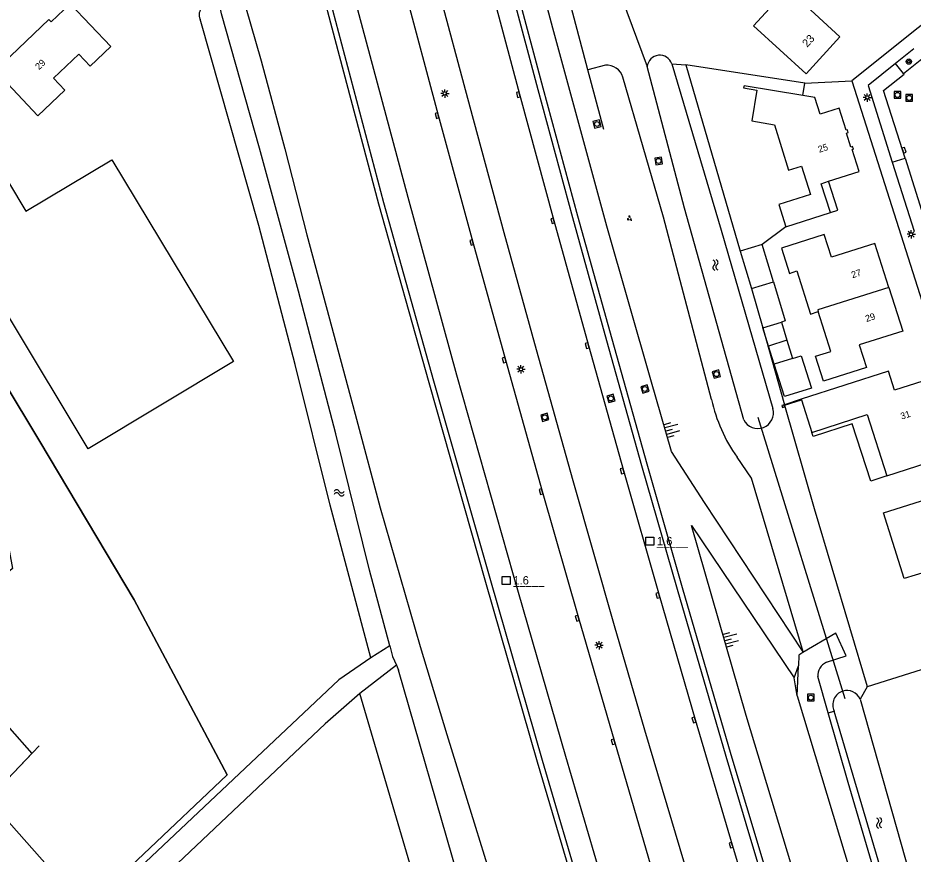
# Model space of a CAD drawing. Extents: x 135999 to 138000, y 396000 to 398501.
# Drawn here: x 136878 to 137012.2, y 398183.9 to 398309.3 of the extents above; entities that cross this region are included whole.
import ezdxf

# ---------------------------------------------------------------- set-up
doc = ezdxf.new("R2010")
doc.units = 0
for name, color, linetype in [('gg-afsc-draadraster', 7, 'Continuous'), ('gg-afsc-erfafscheiding', 7, 'Continuous'), ('gg-afsc-hekwerk', 7, 'Continuous'), ('gg-afsc-lijn draadraster', 7, 'Continuous'), ('gg-afsc-muur', 7, 'Continuous'), ('gg-anno-huisnummerreeks BGT', 7, 'Continuous'), ('gg-bbg-bijgebouw', 7, 'Continuous'), ('gg-bbg-gedigitaliseerde bijgebouw', 7, 'Continuous'), ('gg-bbg-hoofdgebouw', 7, 'Continuous'), ('gg-bbg-luifel en loopbrug', 7, 'Continuous'), ('gg-bbg-tussenscheiding', 7, 'Continuous'), ('gg-knt-BGT kruinlijn', 7, 'Continuous'), ('gg-knt-bovenkant onderkant talud', 7, 'Continuous'), ('gg-knt-verharding', 7, 'Continuous'), ('gg-knt-verharding nz', 7, 'Continuous'), ('gg-kntw-bovenkant insteek waterloop', 7, 'Continuous'), ('gg-kwrk-duiker nz buis', 7, 'Continuous'), ('gg-kwrk-kunstwerk', 7, 'Continuous'), ('gt-anno-nummer hm paal', 7, 'Continuous'), ('gt-anno-plantopografie huisnummer', 7, 'Continuous'), ('gt-bbg-plantopografie pand', 7, 'Continuous'), ('gt-grn-groengrens', 7, 'Continuous'), ('gt-grn-vlakafsluiter', 7, 'Continuous'), ('gt-symb-boom', 7, 'Continuous'), ('gt-symb-groenvak', 7, 'Continuous'), ('gt-symb-hm paal', 7, 'Continuous'), ('gt-symb-kolk', 7, 'Continuous'), ('gt-symb-lichtmast', 7, 'Continuous'), ('gt-symb-rioolschacht', 7, 'Continuous'), ('gt-symb-talud symbool', 7, 'Continuous'), ('gt-symb-watersymbool', 7, 'Continuous'), ('gx-grn-maaiveld', 7, 'Continuous')]:
    doc.layers.add(name, color=color, linetype=linetype)

# ---------------------------------------------------------------- blocks, each defined once
blk = doc.blocks.new('gt0-KOLK')
at = {"layer": 'gt-symb-kolk'}
blk.add_lwpolyline([(0, 0), (0.38, 0), (0.38, 0.4), (-0.38, 0.4), (-0.38, 0), (0, 0)], dxfattribs=at)
blk = doc.blocks.new('gt0-LMAST')
at = {"layer": 'gt-symb-lichtmast'}
for p, q in [((-0.18, 0.17), (-0.45, 0.44)), ((-0.01, 0.25), (-0.01, 0.62)), ((0.17, 0.17), (0.44, 0.44)), ((-0.26, 0), (-0.63, 0)), ((-0.18, -0.18), (-0.45, -0.45)), ((-0.01, -0.25), (-0.01, -0.63)), ((0.44, -0.45), (0.17, -0.18)), ((0.24, 0), (0.62, 0))]:
    blk.add_line(p, q, dxfattribs=at)
blk.add_circle((-0.01, 0), 0.25, dxfattribs=at)
blk = doc.blocks.new('gt0-RS')
at = {"layer": 'gt-symb-rioolschacht'}
blk.add_lwpolyline([(-0.5, -0.5), (0.5, -0.5), (0.5, 0.5), (-0.5, 0.5)], close=True, dxfattribs=at)
blk.add_circle((0, 0), 0.375, dxfattribs=at)
blk = doc.blocks.new('gt0-BOOM')
at = {"layer": 'gt-symb-boom'}
for radius in [0.4, 0.2]:
    blk.add_circle((0, 0), radius, dxfattribs=at)
blk = doc.blocks.new('gt0-TALUD_1')
at = {"layer": 'gt-symb-talud symbool'}
for p, q in [((-1, -1), (-1, 0)), ((-0.5, -2), (-0.5, 0)), ((0, -1), (0, 0)), ((0.5, -2), (0.5, 0)), ((1, -1), (1, 0))]:
    blk.add_line(p, q, dxfattribs=at)
blk = doc.blocks.new('gt0-WA')
at = {"layer": 'gt-symb-watersymbool'}
for centre, start, end in [((-0.32, 0.02), 28.0725, 151.9275), ((0.43, 0.42), 208.0725, 331.9275), ((-0.32, -0.43), 28.0725, 151.9275), ((0.43, -0.03), 208.0725, 331.9275)]:
    blk.add_arc(centre, 0.425, start, end, dxfattribs=at)
blk = doc.blocks.new('gt0-GRVAK')
at = {"layer": 'gt-symb-groenvak'}
for p, q in [((-0.11, 0.19), (-0.23, 0.24)), ((-0.18, 0.15), (0.09, 0.15)), ((-0.09, 0.21), (-0.16, 0.32)), ((-0.05, 0.21), (-0.05, 0.39)), ((0, 0.21), (0.06, 0.32)), ((0.02, 0.19), (0.13, 0.24)), ((0.26, -0.05), (0.2, 0.06)), ((0.3, -0.05), (0.3, 0.13)), ((0.35, -0.05), (0.41, 0.06)), ((-0.24, -0.23), (-0.36, -0.18)), ((-0.32, -0.26), (-0.05, -0.26)), ((-0.23, -0.21), (-0.29, -0.1)), ((-0.18, -0.2), (-0.18, -0.02)), ((-0.14, -0.21), (-0.07, -0.1)), ((-0.12, -0.23), (0, -0.18)), ((0.24, -0.07), (0.12, -0.02)), ((0.17, -0.11), (0.44, -0.11)), ((0.37, -0.07), (0.49, -0.02))]:
    blk.add_line(p, q, dxfattribs=at)
blk = doc.blocks.new('gt0-HMpaal')
at = {"layer": 'gt-symb-hm paal'}
blk.add_lwpolyline([(-0.6, 0.6), (0.6, 0.6), (0.6, -0.6), (-0.6, -0.6)], close=True, dxfattribs=at)

msp = doc.modelspace()

# ---------------------------------------------------------------- linework, layer by layer
at = {"layer": 'gg-afsc-draadraster'}
msp.add_lwpolyline([(136909.39, 398195.76), (136895.44, 398222.01), (136881.28, 398245.77), (136864.9, 398273), (136852.88, 398292.98)], dxfattribs=at)
at = {"layer": 'gg-afsc-erfafscheiding'}
msp.add_line((136989.7, 398262.84), (136992.93, 398251.29), dxfattribs=at)
at = {"layer": 'gg-afsc-hekwerk'}
for p, q in [((136978.18, 398302.3), (136986.31, 398274.35)), ((136996, 398299.53), (136978.18, 398302.3)), ((136995.7, 398297.68), (136996, 398299.53)), ((136997.42, 398235.75), (137005.33, 398209)), ((137023.28, 398214.68), (137005.34, 398208.96)), ((137005.34, 398208.96), (137005.33, 398209))]:
    msp.add_line(p, q, dxfattribs=at)
at = {"layer": 'gg-afsc-lijn draadraster'}
msp.add_lwpolyline([(136852.64, 398293.39), (136852.88, 398292.98), (136864.9, 398273), (136881.28, 398245.77), (136895.44, 398222.01), (136909.39, 398195.76)], dxfattribs=at)
at = {"layer": 'gg-afsc-muur'}
for p, q in [((136965.85, 398292.6), (136963.49, 398301.56)), ((136995.47, 398252.13), (136992.93, 398251.29)), ((136992.96, 398251.21), (136995.49, 398252.05))]:
    msp.add_line(p, q, dxfattribs=at)
for points in [[(136963.49, 398301.56), (136954.69, 398334.88), (136950.12, 398350.28), (136946.66, 398362.25)], [(136963.49, 398301.56), (136954.69, 398334.88), (136950.12, 398350.28), (136946.66, 398362.25)], [(136973.51, 398139.77), (136974.04, 398139.93), (136968.39, 398158.48), (136962.84, 398177.03), (136956.67, 398197.91), (136948.9, 398224.87), (136940.38, 398254.85), (136932.86, 398281.61), (136925.21, 398310.5), (136918.05, 398338.43), (136916.92, 398342.96)], [(136916.66, 398341.49), (136917.46, 398338.28), (136917.27, 398338.23), (136924.44, 398310.3), (136932.08, 398281.42), (136939.61, 398254.65), (136948.12, 398224.67), (136955.89, 398197.72), (136962.08, 398176.77), (136967.64, 398158.22), (136973.27, 398139.7), (136973.51, 398139.77)], [(136992.93, 398251.29), (136992.57, 398251.17), (136992.66, 398250.87), (136992.96, 398250.97), (136992.89, 398251.19), (136992.96, 398251.21)], [(136881.18, 398200.1), (136873.55, 398192.11), (136882.4, 398182.17), (136888.58, 398176.04), (136896.84, 398183.85), (136909.39, 398195.76)]]:
    msp.add_lwpolyline(points, dxfattribs=at)
at = {"layer": 'gg-bbg-bijgebouw'}
for p, q in [((136989.6, 398275.34), (136986.31, 398274.35)), ((136991.3, 398269.75), (136989.6, 398275.34)), ((136986.31, 398274.35), (136988, 398268.76)), ((136988, 398268.76), (136991.3, 398269.75)), ((136989.7, 398262.84), (136992.48, 398263.7)), ((136992.48, 398263.7), (136993.32, 398260.97)), ((136990.56, 398260.11), (136989.7, 398262.84))]:
    msp.add_line(p, q, dxfattribs=at)
msp.add_lwpolyline([(136994.16, 398258.24), (136995.46, 398258.65), (136996.98, 398253.79), (136992.97, 398252.51), (136991.42, 398257.39)], dxfattribs=at)
at = {"layer": 'gg-bbg-gedigitaliseerde bijgebouw'}
for p, q in [((136993.32, 398260.97), (136990.56, 398260.11)), ((136994.16, 398258.24), (136991.42, 398257.39))]:
    msp.add_line(p, q, dxfattribs=at)
at = {"layer": 'gg-bbg-hoofdgebouw'}
for p, q in [((136874.6, 398301.45), (136881.02, 398294.67)), ((136993.15, 398277.99), (136999.83, 398280.12)), ((136995.47, 398252.13), (136995.49, 398252.05)), ((136995.49, 398252.05), (136997.07, 398247.15))]:
    msp.add_line(p, q, dxfattribs=at)
for points in [[(136874.6, 398301.45), (136882.64, 398309.09), (136882.99, 398308.73), (136885.87, 398311.45)], [(136885.87, 398311.45), (136891.95, 398305.03), (136888.87, 398302.1), (136887.15, 398303.92), (136883.35, 398300.3), (136885.07, 398298.49), (136881.02, 398294.67)], [(136995.7, 398297.68), (136986.89, 398299.15), (136986.83, 398298.83), (136988.81, 398298.52), (136988.03, 398293.88), (136991.43, 398293.3), (136993.57, 398286.5), (136995.5, 398287.11), (136996.86, 398282.85), (136992.08, 398281.34), (136993.15, 398277.99)], [(136999.57, 398284.82), (137004.15, 398286.27), (137003.1, 398289.59), (137003.3, 398289.66), (137003.17, 398290.06), (137002.89, 398289.97), (137002.23, 398292.06), (137002.51, 398292.15), (137002.38, 398292.55), (137002.19, 398292.49), (137001.13, 398295.79), (136998.29, 398294.88), (136997.49, 398297.39), (136995.7, 398297.68)], [(136873.97, 398289.07), (136879.21, 398280.34), (136892.09, 398288.07), (136910.32, 398257.77), (136888.56, 398244.67), (136865.05, 398283.72), (136873.97, 398289.07)], [(136999.83, 398280.12), (136998.43, 398284.46), (136999.57, 398284.82)], [(137008.6, 398268.9), (137006.51, 398275.48), (137000, 398273.42), (136998.92, 398276.82), (136992.48, 398274.78), (136993.68, 398271.01), (136994.82, 398271.37), (136996.87, 398264.91), (136998.01, 398265.29)], [(137008.6, 398268.9), (137010.68, 398262.33), (137004.17, 398260.28), (137005.25, 398256.87), (136998.8, 398254.83), (136997.6, 398258.59), (136999.89, 398259.31), (136998.01, 398265.29)], [(137008.3, 398240.63), (137015.88, 398243.08), (137014.74, 398246.68), (137016.16, 398247.14), (137013.67, 398254.86), (137009.44, 398253.5), (137008.53, 398256.34), (136995.47, 398252.13)], [(136997.07, 398247.15), (137005.34, 398249.82), (137008.3, 398240.63)], [(137007.79, 398235.1), (137014.27, 398237.14), (137015.66, 398232.76), (137020.78, 398234.36), (137022.4, 398229.23), (137022.88, 398229.38), (137022.97, 398229.09), (137022.43, 398228.92), (137022.88, 398227.47), (137023.42, 398227.64), (137023.5, 398227.36), (137023.03, 398227.21), (137024.66, 398222.03), (137016.34, 398219.4), (137014.17, 398226.25), (137010.88, 398225.21), (137007.79, 398235.1)]]:
    msp.add_lwpolyline(points, dxfattribs=at)
at = {"layer": 'gg-bbg-luifel en loopbrug'}
for p, q in [((136988, 398268.76), (136989.7, 398262.84)), ((136993.32, 398260.97), (136994.16, 398258.24)), ((136991.42, 398257.39), (136990.56, 398260.11))]:
    msp.add_line(p, q, dxfattribs=at)
for points in [[(136999.83, 398280.12), (137000.95, 398280.47), (136999.57, 398284.82)], [(136991.3, 398269.75), (136993.07, 398263.89), (136992.48, 398263.7)], [(137008.3, 398240.63), (137005.89, 398239.85), (137003.12, 398248.43), (136997.26, 398246.55), (136997.07, 398247.15)]]:
    msp.add_lwpolyline(points, dxfattribs=at)
at = {"layer": 'gg-bbg-tussenscheiding'}
msp.add_lwpolyline([(137008.6, 398268.9), (136997.93, 398265.52), (136998.01, 398265.29)], dxfattribs=at)
at = {"layer": 'gg-knt-BGT kruinlijn'}
for points in [[(136995.76, 398214.23), (136980.95, 398236.63), (136976.02, 398244.28), (136972.9, 398255.02), (136966.32, 398278.07), (136958.23, 398307.8), (136951.88, 398331.71), (136944.55, 398359.11), (136943.28, 398361.18), (136940.8, 398359.92)], [(137042.51, 398017.25), (137043.9, 398017.9), (137044.99, 398018.89), (137045.37, 398020.14), (137041.19, 398033.79), (137033.23, 398057.54), (137023.37, 398087.57), (137014.61, 398114.85), (137004.82, 398146.41), (136995.84, 398176.08), (136987.22, 398204.66), (136978.99, 398233.2)]]:
    msp.add_lwpolyline(points, dxfattribs=at)
at = {"layer": 'gg-knt-bovenkant onderkant talud'}
for p, q in [((136966.1, 398302.26), (136963.49, 398301.56)), ((136978.99, 398233.2), (136994.42, 398210.33)), ((136995.72, 398214.1), (136995.76, 398214.23)), ((136994.42, 398210.33), (136995.04, 398212.12)), ((136994.84, 398207.6), (136994.42, 398210.33))]:
    msp.add_line(p, q, dxfattribs=at)
for points in [[(136911.39, 398313.69), (136914.5, 398302.9), (136918.06, 398289.71), (136921.35, 398276.81), (136925.08, 398262.87), (136928.8, 398249.15), (136932.34, 398235.85), (136938.35, 398215.01), (136942.31, 398201.82), (136946.64, 398187.93), (136951.17, 398173.19), (136955.19, 398159.65), (136960.35, 398141.51), (136963.31, 398130.76)], [(136982.01, 398252.08), (136974.8, 398279.46), (136968.73, 398300.44)], [(136995.76, 398214.23), (136988, 398240.29), (136985.84, 398243.42)]]:
    msp.add_lwpolyline(points, dxfattribs=at)
for centre, radius, start, end in [((136966.27, 398299.69), 2.57, 16.9165, 93.8969), ((137005.24, 398257.18), 23.78, 192.3678, 215.3521)]:
    msp.add_arc(centre, radius, start, end, dxfattribs=at)
at = {"layer": 'gg-knt-verharding'}
for p, q in [((137012.36, 398304.69), (137009.62, 398302.49)), ((137010.8, 398301.02), (137009.62, 398302.49)), ((137010.8, 398301.02), (137013.54, 398303.21)), ((137003.06, 398299.91), (137029.43, 398216.71)), ((137009.12, 398287.67), (137012.39, 398277.35)), ((136994.84, 398207.6), (136995.04, 398212.12)), ((136999.51, 398205.07), (136997.96, 398210.51)), ((136994.84, 398207.6), (137007.07, 398167.28))]:
    msp.add_line(p, q, dxfattribs=at)
for points in [[(137019.85, 398418.12), (137072.18, 398355.21), (137003.06, 398299.91)], [(136930.56, 398353.92), (136936.63, 398330.61), (136940.72, 398314.83), (136945.75, 398296), (136950.88, 398277.13), (136955.7, 398259.59), (136961.21, 398239.95), (136967.39, 398218.16), (136971.95, 398202.5), (136977.95, 398182.38), (136982.99, 398165.61), (136988.89, 398146.13), (136994.93, 398126.47), (137000.4, 398109.17), (137010.9, 398076.33), (137018.41, 398053.28), (137024.61, 398034.81), (137032.9, 398010.36)], [(136926.31, 398350.5), (136927.73, 398345), (136931.06, 398332.45), (136935.99, 398313.68), (136941.05, 398294.74), (136946.24, 398275.69), (136951.1, 398258.05), (136956.64, 398238.32), (136962.08, 398219.3), (136967.46, 398200.77), (136973.26, 398180.88), (136978.22, 398164.29), (136984.32, 398144.31), (136990.12, 398125.66), (136995.87, 398107.33), (137001.9, 398088.42), (137007.93, 398069.77), (137013.8, 398051.85), (137020.13, 398032.9), (137026.15, 398014.96)], [(136939.28, 398351.2), (136943.26, 398335.56), (136948.22, 398316.64), (136953.23, 398297.89), (136958.39, 398278.94), (136963.57, 398260.21), (136968.82, 398241.42), (136974.15, 398222.74), (136979.57, 398204.05), (136985.13, 398185.27), (136989.11, 398171.95)], [(136920.64, 398341.54), (136921.14, 398340.06), (136928.58, 398311.91), (136936.47, 398282.43), (136943.78, 398255.77), (136952.27, 398225.8), (136960.13, 398198.56), (136966.07, 398178.26), (136971.69, 398159.52), (136977.58, 398140.17), (136985.42, 398115.11), (136994.63, 398086.06), (137003.68, 398058.14), (137012.93, 398030.32), (137019.94, 398009.56), (137021.09, 398005.53), (137020.42, 398002.99)], [(137009.62, 398302.49), (137005.48, 398299.18), (137009.12, 398287.67)], [(136999.23, 398212.66), (137002.21, 398213.6), (137000.65, 398217), (136995.72, 398214.1)], [(136995.72, 398214.1), (136995.1, 398213.74), (136995.04, 398212.12)], [(137010.67, 398168.98), (137010.32, 398169.05), (137007.26, 398178.47), (137002.49, 398194.62), (136999.51, 398205.07)]]:
    msp.add_lwpolyline(points, dxfattribs=at)
msp.add_arc((137000.14, 398210.68), 2.18, 114.6252, 184.532, dxfattribs=at)
at = {"layer": 'gg-knt-verharding nz'}
for p, q in [((137009.12, 398287.67), (137011.04, 398288.28)), ((137011.04, 398288.28), (137014.31, 398277.96))]:
    msp.add_line(p, q, dxfattribs=at)
msp.add_lwpolyline([(137011.04, 398288.28), (137007.82, 398298.45), (137010.89, 398300.91), (137010.8, 398301.02)], dxfattribs=at)
at = {"layer": 'gg-kntw-bovenkant insteek waterloop'}
for p, q in [((136955.24, 398141.5), (136935.1, 398211.46)), ((136929.29, 398207.95), (136924.09, 398203.42)), ((136949.41, 398139.71), (136929.29, 398207.95)), ((137004.31, 398207.14), (137013.65, 398174.08)), ((137010.18, 398172.25), (137000.41, 398205.34)), ((136924.09, 398203.42), (136881.76, 398163.43))]:
    msp.add_line(p, q, dxfattribs=at)
for points in [[(136986.85, 398249.05), (136977.96, 398280.79), (136972.37, 398302.04)], [(136976.05, 398302.45), (136983.46, 398277.47), (136991.21, 398250.71)], [(136881.76, 398163.43), (136877.24, 398160.83), (136873.85, 398161.87), (136851.78, 398187.77), (136852.56, 398190.03), (136854.82, 398189.25), (136874.29, 398167.34), (136877.94, 398166.13), (136881.33, 398167.78), (136926.15, 398210.01)]]:
    msp.add_lwpolyline(points, dxfattribs=at)
for centre, radius, start, end in [((136906.87, 398309.79), 1.68, 5.9713, 202.8445), ((136974.25, 398301.85), 1.89, 18.4137, 174.1332), ((136988.95, 398250.09), 2.35, 206.3941, 15.281), ((137002.34, 398206.27), 2.15, 107.9304, 205.7468), ((137002.34, 398206.27), 2.15, 23.7094, 107.9457)]:
    msp.add_arc(centre, radius, start, end, dxfattribs=at)
at = {"layer": 'gg-kwrk-duiker nz buis'}
msp.add_line((137002.04, 398207.15), (136989.02, 398249.39), dxfattribs=at)
at = {"layer": 'gg-kwrk-kunstwerk'}
for points in [[(136940.8, 398359.92), (136942.15, 398354.55), (136946.76, 398336.75), (136952.99, 398312.95), (136956.74, 398298.86), (136961.94, 398279.66), (136967.05, 398261.18), (136972.32, 398242.43), (136977.63, 398223.9), (136984.93, 398198.82), (136988.48, 398186.84), (136996.37, 398160.63), (137000.52, 398147.09), (137000.36, 398147.04)], [(137000.36, 398147.04), (136999.76, 398146.86), (136995.63, 398160.33), (136987.74, 398186.54), (136984.19, 398198.52), (136976.89, 398223.6), (136971.58, 398242.13), (136966.3, 398260.88), (136961.2, 398279.36), (136956, 398298.56), (136952.25, 398312.65), (136946.01, 398336.45), (136942, 398351.94)]]:
    msp.add_lwpolyline(points, dxfattribs=at)
at = {"layer": 'gt-bbg-plantopografie pand'}
msp.add_lwpolyline([(136988.28, 398308.15), (136996.18, 398300.94), (137001.25, 398306.49), (136996.23, 398311.08), (136998.47, 398313.54), (136993.67, 398317.92), (136991.12, 398315.13), (136993.05, 398313.37), (136988.28, 398308.15)], dxfattribs=at)
at = {"layer": 'gt-grn-groengrens'}
msp.add_line((137005.34, 398208.96), (137004.31, 398207.14), dxfattribs=at)
at = {"layer": 'gt-grn-vlakafsluiter'}
for p, q in [((136949.59, 398363.5), (136972.37, 398302.04)), ((136976.05, 398302.45), (136978.18, 398302.3)), ((136996, 398299.53), (137003.06, 398299.91)), ((136993.15, 398277.99), (136989.6, 398275.34)), ((136992.96, 398251.21), (136997.42, 398235.75))]:
    msp.add_line(p, q, dxfattribs=at)
at = {"layer": 'gx-grn-maaiveld'}
for p, q in [((136933.76, 398215.11), (136930.95, 398213.32)), ((136930.95, 398213.32), (136926.15, 398210.01)), ((136934.77, 398212.2), (136929.29, 398207.95)), ((136934.77, 398212.2), (136935.1, 398211.46)), ((136999.51, 398205.07), (137000.41, 398205.34))]:
    msp.add_line(p, q, dxfattribs=at)
for points in [[(136930.95, 398213.32), (136924.85, 398236.23), (136919.59, 398257.36), (136914.12, 398278.18), (136905.32, 398309.14)], [(136933.76, 398215.11), (136930.71, 398226.48), (136925.69, 398246.95), (136920.06, 398268.35), (136914.22, 398289.8), (136908.54, 398309.97)], [(136822.29, 398261.37), (136827.96, 398254.88), (136839.19, 398242.64), (136841.53, 398239.61), (136841.77, 398238.28), (136848.88, 398230.02), (136853.99, 398224.27), (136870.38, 398238.94), (136876.2, 398232.17), (136877.21, 398226.73), (136865.62, 398216.61), (136873.34, 398206.55), (136880.09, 398198.96), (136873.55, 398192.11), (136882.4, 398182.17), (136888.58, 398176.04), (136896.84, 398183.85), (136909.39, 398195.76)], [(136933.76, 398215.11), (136934.19, 398213.52), (136934.77, 398212.2)]]:
    msp.add_lwpolyline(points, dxfattribs=at)

# ---------------------------------------------------------------- block references
at = {"layer": 'gt-symb-boom'}
msp.add_blockref('gt0-BOOM', (137011.6, 398302.78), dxfattribs=at)
at = {"layer": 'gt-symb-groenvak', "rotation": 99.15139601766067}
msp.add_blockref('gt0-GRVAK', (136969.72, 398279.2), dxfattribs=at)
at = {"layer": 'gt-symb-hm paal'}
for p in [(136972.74, 398230.82), (136951.22, 398224.94)]:
    msp.add_blockref('gt0-HMpaal', p, dxfattribs=at)
at = {"layer": 'gt-symb-kolk'}
for p, rotation in [((136953.23, 398297.89), 104.95356475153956), ((136941.05, 398294.74), 104.95356475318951), ((137010.68, 398289.43), -72.44040969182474), ((136958.39, 398278.94), 105.2450703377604), ((136946.24, 398275.69), 105.2450703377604), ((136963.57, 398260.21), 105.4259703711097), ((136951.1, 398258.05), 105.37072543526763), ((136968.82, 398241.42), 105.60693047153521), ((136956.64, 398238.32), 105.66210634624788), ((136974.15, 398222.74), 105.89818708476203), ((136962.08, 398219.3), 105.96901653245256), ((136979.57, 398204.05), 106.20518537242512), ((136967.46, 398200.77), 106.20518537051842), ((136985.13, 398185.27), 106.62239613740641)]:
    msp.add_blockref('gt0-KOLK', p, dxfattribs=dict(at, rotation=rotation))
at = {"layer": 'gt-symb-lichtmast'}
for p in [(136942.03, 398298), (137005.36, 398297.4), (137011.95, 398276.87), (136953.44, 398256.63), (136965.15, 398215.21)]:
    msp.add_blockref('gt0-LMAST', p, dxfattribs=at)
at = {"layer": 'gt-symb-rioolschacht'}
for p in [(137009.89, 398297.78), (137011.66, 398297.33), (136996.91, 398207.35)]:
    msp.add_blockref('gt0-RS', p, dxfattribs=at)
for p, rotation in [((136964.84, 398293.42), -75.40804379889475), ((136974.08, 398287.88), 99.15139601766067), ((136982.74, 398255.9), -74.93576605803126), ((136972.02, 398253.66), -72.23567662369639), ((136966.93, 398252.24), 106.98473253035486), ((136957.01, 398249.41), -74.4482751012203)]:
    msp.add_blockref('gt0-RS', p, dxfattribs=dict(at, rotation=rotation))
at = {"layer": 'gt-symb-talud symbool'}
for p, xscale, yscale, rotation in [((136975.16, 398247.34), 1.0002639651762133, 1.0002639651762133, 104.5919562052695), ((136983.99, 398215.87), 1.0002639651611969, 1.0002639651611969, 104.5919562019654)]:
    msp.add_blockref('gt0-TALUD_1', p, dxfattribs=dict(at, xscale=xscale, yscale=yscale, rotation=rotation))
at = {"layer": 'gt-symb-watersymbool'}
for p, rotation in [((136982.6, 398272.21), 99.15139601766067), ((137007.14, 398188.5), 99.15139601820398)]:
    msp.add_blockref('gt0-WA', p, dxfattribs=dict(at, rotation=rotation))
msp.add_blockref('gt0-WA', (136926.12, 398238.08), dxfattribs=at)

# ---------------------------------------------------------------- texts
at = {"layer": 'gg-anno-huisnummerreeks BGT'}
for s, rotation, p in [('29', 43.5, (136881.17, 398301.48)), ('25', 17.6, (136998.16, 398289.1)), ('27', 17.6, (137003.15, 398270.27)), ('29', 17.6, (137005.24, 398263.7)), ('31', 17.9, (137010.52, 398249.06))]:
    msp.add_text(s, height=1, rotation=rotation, dxfattribs=at).set_placement(p)
at = {"layer": 'gt-anno-nummer hm paal'}
for p in [(136973.82, 398230.22), (136952.3, 398224.33)]:
    msp.add_text('1.6', height=1.25, dxfattribs=at).set_placement(p)
at = {"layer": 'gt-anno-plantopografie huisnummer'}
msp.add_text('23', height=1.2, rotation=47.6085, dxfattribs=at).set_placement((136996.36, 398304.85))
at = {"layer": 'gt-symb-hm paal'}
for p in [(136973.82, 398230.22), (136952.3, 398224.33)]:
    msp.add_text('_____', height=1.25, dxfattribs=at).set_placement(p)

doc.saveas('drawing.dxf')
